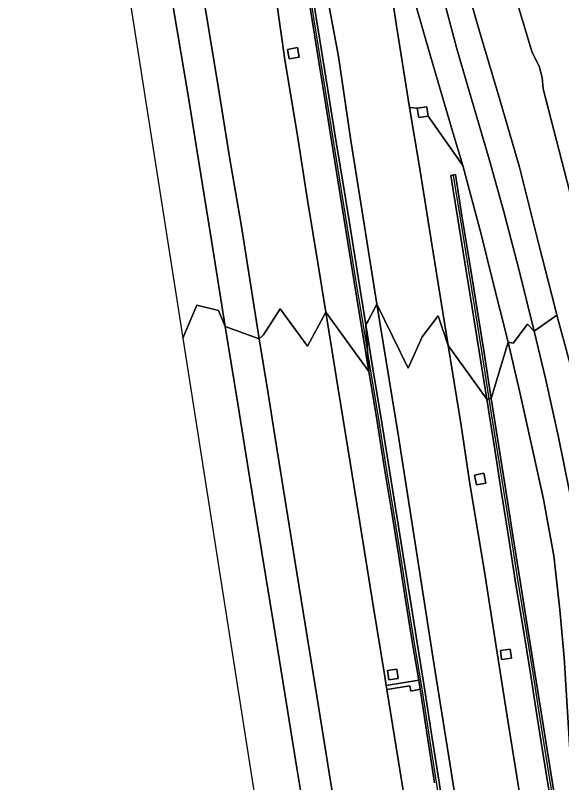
# Model space of a CAD drawing. Extents: x 157692 to 159674, y 381452 to 383291.
# Drawn here: x 157723 to 157817.9, y 382513.5 to 382646.8 of the extents above; entities that cross this region are included whole.
import ezdxf

# ---------------------------------------------------------------- set-up
doc = ezdxf.new("R2010")
doc.units = 0
for name, color, linetype in [('IMGEO_Berm_groen', 7, 'Continuous'), ('IMGEO_Geluidsscherm', 7, 'Continuous'), ('IMGEO_Muur', 7, 'Continuous'), ('IMGEO_Oever', 7, 'Continuous'), ('IMGEO_Rijbaan_autosnelweg', 7, 'Continuous'), ('IMGEO_Rijbaan_autoweg', 7, 'Continuous'), ('IMGEO_Terreindeel_gesloten', 7, 'Continuous'), ('IMGEO_Terreindeel_open', 7, 'Continuous'), ('IMGEO_Waterloop', 7, 'Continuous')]:
    doc.layers.add(name, color=color, linetype=linetype)

msp = doc.modelspace()

# ---------------------------------------------------------------- linework, layer by layer
at = {"layer": 'IMGEO_Berm_groen'}
for points in [[(157751.74, 382751.13), (157755.22, 382730.14), (157758.36, 382710.3), (157761.82, 382689.12), (157766.91, 382657.87), (157768.32, 382649.31), (157769.77, 382639.05), (157771.91, 382626.27), (157773.72, 382614.68), (157775.55, 382603.46), (157776.9, 382595.24), (157784.39, 382584.95), (157781.79, 382600.88), (157780.51, 382608.8), (157779.23, 382616.74), (157777.95, 382624.67), (157776.67, 382632.63), (157775.39, 382640.54), (157774.13, 382648.48), (157773.63, 382651.45), (157768.98, 382680.28), (157763.81, 382712), (157758.71, 382743.69)], [(157759.52, 382743.82), (157764.6, 382712.13), (157769.77, 382680.39), (157774.4, 382651.6), (157774.88, 382648.58), (157776.14, 382640.69), (157777.45, 382632.73), (157778.73, 382624.76), (157780.01, 382616.82), (157781.3, 382608.95), (157782.57, 382600.95), (157783.87, 382593.05), (157784.25, 382593.76), (157785.79, 382596.64), (157783.64, 382610.18), (157781.24, 382625.06), (157779.09, 382639.62), (157777.27, 382649.6), (157770.89, 382689.99), (157767.9, 382708.71), (157764.81, 382728.17), (157761.91, 382746.02)], [(157735.4, 382741.21), (157738.49, 382722.37), (157744.19, 382686.86), (157750.39, 382648.27), (157753.05, 382632.51), (157754.84, 382621.29), (157757.1, 382607.34), (157759.44, 382592.73), (157765.32, 382590.6), (157763.54, 382602), (157762.21, 382610.45), (157760.25, 382621.79), (157758.4, 382633.42), (157755.86, 382648.83), (157749.63, 382687.41), (157746.71, 382705.68), (157743.8, 382723.61), (157740.6, 382743.61)], [(157797.04, 382650.89), (157799.64, 382640.98), (157802.24, 382632.04), (157805.15, 382622.2), (157807.78, 382612.9), (157810.44, 382602.69), (157813.09, 382591.96), (157817.03, 382594.7), (157816.67, 382596.15), (157813.94, 382606.77), (157810.54, 382620.43), (157807.2, 382631.94), (157803.64, 382643.82), (157800.49, 382654.92)], [(157801.12, 382500.11), (157798.67, 382515.46), (157795.69, 382534.3), (157792.8, 382552.53), (157789.54, 382573.64), (157785.79, 382596.64), (157784.25, 382593.76), (157783.87, 382593.05), (157785.13, 382585.08), (157786.45, 382577.14), (157787.71, 382569.21), (157788.99, 382561.29), (157790.27, 382553.36), (157791.55, 382545.44), (157792.85, 382537.48), (157794.09, 382529.53), (157795.32, 382521.62), (157796.56, 382513.64), (157797.76, 382505.69)], [(157834.39, 382504.38), (157832.48, 382517.12), (157830.48, 382529.6), (157828.05, 382543.27), (157825.78, 382556.17), (157823.29, 382569.77), (157822.96, 382571.23), (157822.8, 382571.92), (157822.75, 382572.15), (157820.4, 382582.39), (157817.03, 382594.7), (157813.09, 382591.96), (157815.12, 382583.48), (157817.3, 382573.54), (157819.26, 382563.81), (157821.2, 382553.69), (157823.1, 382543.51), (157824.67, 382534.3), (157826.29, 382524.23), (157828.15, 382512.82)], [(157778.67, 382508.03), (157776.8, 382519.61), (157775.04, 382530.36), (157773.31, 382541.04), (157771.51, 382552.12), (157769.78, 382562.95), (157768.46, 382571.24), (157766.89, 382581.11), (157765.32, 382590.6), (157759.44, 382592.73), (157761.65, 382579.34), (157763.74, 382566.3), (157765.81, 382553.54), (157767.88, 382540.84), (157769.75, 382529.35), (157771.94, 382515.72), (157773.93, 382503.56)], [(157816.21, 382508.72), (157814.95, 382516.59), (157813.69, 382524.55), (157812.43, 382532.48), (157811.17, 382540.4), (157809.87, 382548.33), (157808.63, 382556.27), (157807.36, 382564.24), (157806.11, 382572.16), (157804.84, 382580.15), (157798.13, 382589.46), (157800.4, 382575.54), (157801.94, 382565.46), (157804.34, 382550.93), (157806.47, 382537.17), (157808.7, 382523.24), (157810.86, 382509.6)], [(157822.25, 382499.12), (157819.33, 382518.33), (157818.31, 382535.25), (157817.55, 382543.56), (157816.52, 382552.94), (157814.73, 382562.79), (157812.83, 382571.18), (157810.52, 382581.6), (157808.58, 382590.05), (157805.62, 382580.26), (157806.9, 382572.28), (157808.16, 382564.29), (157809.4, 382556.49), (157810.68, 382548.52), (157811.94, 382540.54), (157813.21, 382532.59), (157814.47, 382524.67), (157815.73, 382516.72), (157817.03, 382508.78)], [(157795.76, 382513.54), (157794.58, 382521.47), (157793.36, 382529.46), (157793.31, 382529.76), (157791.67, 382529.45), (157791.52, 382530.36), (157787.51, 382529.71), (157789.47, 382517.57), (157791.31, 382506.12)]]:
    msp.add_lwpolyline(points, dxfattribs=at)
for points in [[(157800.67, 382620.72), (157799.01, 382626.26), (157795.11, 382639.7), (157792.56, 382648.56), (157789.7, 382658.59), (157786.11, 382672.35), (157784.2, 382680.9), (157783.84, 382680.79), (157783.97, 382679.36), (157788.17, 382651.5), (157789.19, 382644.99), (157791.43, 382630.78), (157792.79, 382630.69), (157794.46, 382630.93), (157794.69, 382629.3)], [(157770.25, 382640.89), (157771.98, 382641.19), (157772.27, 382639.54), (157770.55, 382639.23)], [(157791.43, 382630.78), (157793.23, 382620.15), (157795.54, 382605.6), (157798.13, 382589.46), (157804.84, 382580.15), (157803.6, 382588.07), (157802.32, 382596.02), (157801.04, 382603.9), (157799.78, 382611.83), (157798.99, 382616.79), (157798.62, 382618.96), (157799.41, 382619.13), (157799.77, 382616.92), (157800.55, 382611.96), (157801.84, 382604), (157803.12, 382596.08), (157804.38, 382588.17), (157805.62, 382580.26), (157808.58, 382590.05), (157805.82, 382601.02), (157803.89, 382608.79), (157800.67, 382620.72), (157794.69, 382629.3), (157793.03, 382629.06), (157792.79, 382630.69)], [(157784.39, 382584.95), (157776.9, 382595.24), (157778.97, 382582.26), (157781.18, 382568.82), (157783.38, 382555.14), (157785.15, 382544.33), (157787.15, 382531.95), (157787.4, 382530.41), (157793.04, 382531.35), (157792.04, 382537.36), (157790.76, 382545.3), (157789.52, 382553.23), (157788.24, 382561.16), (157786.93, 382569.12), (157785.69, 382577.03)], [(157804.68, 382565.58), (157803.07, 382565.27), (157802.74, 382566.97), (157804.36, 382567.28)], [(157809.12, 382535.18), (157807.44, 382534.93), (157807.22, 382536.49), (157808.89, 382536.73)], [(157789.48, 382531.64), (157787.85, 382531.41), (157787.62, 382533), (157789.24, 382533.24)]]:
    msp.add_lwpolyline(points, close=True, dxfattribs=at)
at = {"layer": 'IMGEO_Geluidsscherm'}
for points in [[(157783.44, 382592.95), (157782.14, 382600.93), (157780.86, 382608.86), (157779.58, 382616.8), (157778.3, 382624.73), (157777.01, 382632.69), (157775.73, 382640.59), (157774.47, 382648.54), (157774.02, 382651.52)], [(157802.64, 382469.45), (157802.45, 382470.8), (157802.01, 382473.77), (157800.9, 382481.78), (157799.72, 382489.75), (157798.53, 382497.72), (157797.35, 382505.63), (157796.11, 382513.6), (157794.93, 382521.52), (157793.7, 382529.51), (157792.38, 382537.42), (157791.1, 382545.36), (157789.86, 382553.29), (157788.58, 382561.21), (157787.28, 382569.17), (157786.04, 382577.08), (157784.74, 382585.01), (157783.44, 382592.95)]]:
    msp.add_lwpolyline(points, dxfattribs=at)
at = {"layer": 'IMGEO_Muur'}
for points in [[(157758.71, 382743.69), (157763.81, 382712), (157768.98, 382680.28), (157773.63, 382651.45), (157774.13, 382648.48), (157775.39, 382640.54), (157776.67, 382632.63), (157777.95, 382624.67), (157779.23, 382616.74), (157780.51, 382608.8), (157781.79, 382600.88), (157784.39, 382584.95), (157783.87, 382593.05), (157782.57, 382600.95), (157781.3, 382608.95), (157780.01, 382616.82), (157778.73, 382624.76), (157777.45, 382632.73), (157776.14, 382640.69), (157774.88, 382648.58), (157774.4, 382651.6), (157769.77, 382680.39), (157764.6, 382712.13), (157759.52, 382743.82)], [(157799.02, 382618.97), (157799.39, 382616.86), (157800.18, 382611.89), (157801.44, 382603.97), (157802.71, 382596.08), (157803.99, 382588.14), (157805.24, 382580.21), (157806.5, 382572.23), (157807.76, 382564.3), (157809.02, 382556.34), (157810.27, 382548.39), (157811.56, 382540.47), (157812.83, 382532.54), (157814.09, 382524.61), (157815.35, 382516.65), (157816.61, 382508.78), (157817.85, 382500.82), (157819.11, 382492.83), (157820.33, 382484.88), (157821.56, 382476.94), (157822.74, 382469.04), (157823.93, 382461.02), (157825.05, 382453.12), (157826.17, 382445.17)], [(157797.76, 382505.69), (157796.56, 382513.64), (157795.32, 382521.62), (157794.09, 382529.53), (157792.85, 382537.48), (157791.55, 382545.44), (157790.27, 382553.36), (157788.99, 382561.29), (157787.71, 382569.21), (157786.45, 382577.14), (157785.13, 382585.08), (157783.87, 382593.05), (157784.39, 382584.95), (157785.69, 382577.03), (157786.93, 382569.12), (157788.24, 382561.16), (157789.52, 382553.23), (157790.76, 382545.3), (157792.04, 382537.36), (157793.04, 382531.35), (157793.31, 382529.76), (157793.36, 382529.46), (157794.58, 382521.47), (157795.76, 382513.54)], [(157817.03, 382508.78), (157815.73, 382516.72), (157814.47, 382524.67), (157813.21, 382532.59), (157811.94, 382540.54), (157810.68, 382548.52), (157809.4, 382556.49), (157808.16, 382564.29), (157806.9, 382572.28), (157805.62, 382580.26), (157804.84, 382580.15), (157806.11, 382572.16), (157807.36, 382564.24), (157808.63, 382556.27), (157809.87, 382548.33), (157811.17, 382540.4), (157812.43, 382532.48), (157813.69, 382524.55), (157814.95, 382516.59), (157816.21, 382508.72)]]:
    msp.add_lwpolyline(points, dxfattribs=at)
msp.add_lwpolyline([(157805.62, 382580.26), (157804.38, 382588.17), (157803.12, 382596.08), (157801.84, 382604), (157800.55, 382611.96), (157799.77, 382616.92), (157799.41, 382619.13), (157798.62, 382618.96), (157798.99, 382616.79), (157799.78, 382611.83), (157801.04, 382603.9), (157802.32, 382596.02), (157803.6, 382588.07), (157804.84, 382580.15)], close=True, dxfattribs=at)
at = {"layer": 'IMGEO_Oever'}
msp.add_lwpolyline([(157800.49, 382654.92), (157803.64, 382643.82), (157807.2, 382631.94), (157810.54, 382620.43), (157813.94, 382606.77), (157816.67, 382596.15), (157817.03, 382594.7), (157820.4, 382582.39), (157822.75, 382572.15), (157822.8, 382571.92), (157822.96, 382571.23), (157829.33, 382572.92), (157829.25, 382573.93), (157829.01, 382575.94), (157828.45, 382578.2), (157828.09, 382579.97), (157826.89, 382585.92), (157823.5, 382599.73), (157814.63, 382634.03), (157814.49, 382635.98), (157813.96, 382637.97), (157812.74, 382640.36), (157808.66, 382653.91)], dxfattribs=at)
at = {"layer": 'IMGEO_Rijbaan_autosnelweg'}
for points in [[(157723, 382776.15), (157752.06, 382590.76), (157754.52, 382596.46), (157758.3, 382595.51), (157759.44, 382592.73), (157757.1, 382607.34), (157754.84, 382621.29), (157753.05, 382632.51), (157750.39, 382648.27), (157744.19, 382686.86), (157738.49, 382722.37), (157735.4, 382741.21)], [(157740.6, 382743.61), (157743.8, 382723.61), (157746.71, 382705.68), (157749.63, 382687.41), (157755.86, 382648.83), (157758.4, 382633.42), (157760.25, 382621.79), (157762.21, 382610.45), (157763.54, 382602), (157765.32, 382590.6), (157766.1, 382591.31), (157768.99, 382595.83), (157773.7, 382589.37), (157776.9, 382595.24), (157775.55, 382603.46), (157773.72, 382614.68), (157771.91, 382626.27), (157769.77, 382639.05), (157768.32, 382649.31), (157766.91, 382657.87), (157761.82, 382689.12), (157758.36, 382710.3), (157755.22, 382730.14), (157751.74, 382751.13)], [(157773.93, 382503.56), (157771.94, 382515.72), (157769.75, 382529.35), (157767.88, 382540.84), (157765.81, 382553.54), (157763.74, 382566.3), (157761.65, 382579.34), (157759.44, 382592.73), (157758.3, 382595.51), (157754.52, 382596.46), (157752.06, 382590.76), (157778.74, 382420.58)], [(157791.31, 382506.12), (157789.47, 382517.57), (157787.51, 382529.71), (157787.4, 382530.41), (157787.15, 382531.95), (157785.15, 382544.33), (157783.38, 382555.14), (157781.18, 382568.82), (157778.97, 382582.26), (157776.9, 382595.24), (157773.7, 382589.37), (157768.99, 382595.83), (157766.1, 382591.31), (157765.32, 382590.6), (157766.89, 382581.11), (157768.46, 382571.24), (157769.78, 382562.95), (157771.51, 382552.12), (157773.31, 382541.04), (157775.04, 382530.36), (157776.8, 382519.61), (157778.67, 382508.03)]]:
    msp.add_lwpolyline(points, dxfattribs=at)
at = {"layer": 'IMGEO_Rijbaan_autoweg'}
for points in [[(157777.27, 382649.6), (157779.09, 382639.62), (157781.24, 382625.06), (157783.64, 382610.18), (157785.79, 382596.64), (157791.18, 382585.52), (157793.62, 382590.98), (157796.39, 382594.59), (157798.13, 382589.46), (157795.54, 382605.6), (157793.23, 382620.15), (157791.43, 382630.78), (157789.19, 382644.99), (157788.17, 382651.5)], [(157792.56, 382648.56), (157795.11, 382639.7), (157799.01, 382626.26), (157800.67, 382620.72), (157803.89, 382608.79), (157805.82, 382601.02), (157808.58, 382590.05), (157809.45, 382589.87), (157811.94, 382593.14), (157813.09, 382591.96), (157810.44, 382602.69), (157807.78, 382612.9), (157805.15, 382622.2), (157802.24, 382632.04), (157799.64, 382640.98), (157797.04, 382650.89)], [(157810.86, 382509.6), (157808.7, 382523.24), (157806.47, 382537.17), (157804.34, 382550.93), (157801.94, 382565.46), (157800.4, 382575.54), (157798.13, 382589.46), (157796.39, 382594.59), (157793.62, 382590.98), (157791.18, 382585.52), (157785.79, 382596.64), (157789.54, 382573.64), (157792.8, 382552.53), (157795.69, 382534.3), (157798.67, 382515.46), (157801.12, 382500.11)], [(157828.15, 382512.82), (157826.29, 382524.23), (157824.67, 382534.3), (157823.1, 382543.51), (157821.2, 382553.69), (157819.26, 382563.81), (157817.3, 382573.54), (157815.12, 382583.48), (157813.09, 382591.96), (157811.94, 382593.14), (157809.45, 382589.87), (157808.58, 382590.05), (157810.52, 382581.6), (157812.83, 382571.18), (157814.73, 382562.79), (157816.52, 382552.94), (157817.55, 382543.56), (157818.31, 382535.25), (157819.33, 382518.33), (157822.25, 382499.12)]]:
    msp.add_lwpolyline(points, dxfattribs=at)
at = {"layer": 'IMGEO_Terreindeel_gesloten'}
for points in [[(157770.25, 382640.89), (157770.55, 382639.23), (157772.27, 382639.54), (157771.98, 382641.19)], [(157792.79, 382630.69), (157793.03, 382629.06), (157794.69, 382629.3), (157794.46, 382630.93)], [(157804.68, 382565.58), (157804.36, 382567.28), (157802.74, 382566.97), (157803.07, 382565.27)], [(157809.12, 382535.18), (157808.89, 382536.73), (157807.22, 382536.49), (157807.44, 382534.93)], [(157789.48, 382531.64), (157789.24, 382533.24), (157787.62, 382533), (157787.85, 382531.41)]]:
    msp.add_lwpolyline(points, close=True, dxfattribs=at)
at = {"layer": 'IMGEO_Terreindeel_open'}
msp.add_lwpolyline([(157787.51, 382529.71), (157791.52, 382530.36), (157791.67, 382529.45), (157793.31, 382529.76), (157793.04, 382531.35), (157787.4, 382530.41)], close=True, dxfattribs=at)
at = {"layer": 'IMGEO_Waterloop'}
msp.add_lwpolyline([(157808.66, 382653.91), (157812.74, 382640.36), (157813.96, 382637.97), (157814.49, 382635.98), (157814.63, 382634.03), (157823.5, 382599.73), (157826.89, 382585.92), (157828.09, 382579.97), (157828.45, 382578.2), (157829.01, 382575.94), (157829.25, 382573.93), (157829.33, 382572.92), (157835.61, 382574.58), (157833.45, 382582.55), (157832.68, 382586.86), (157827.98, 382627.58), (157826.04, 382645.47), (157821.33, 382678.94)], dxfattribs=at)

doc.saveas('drawing.dxf')
